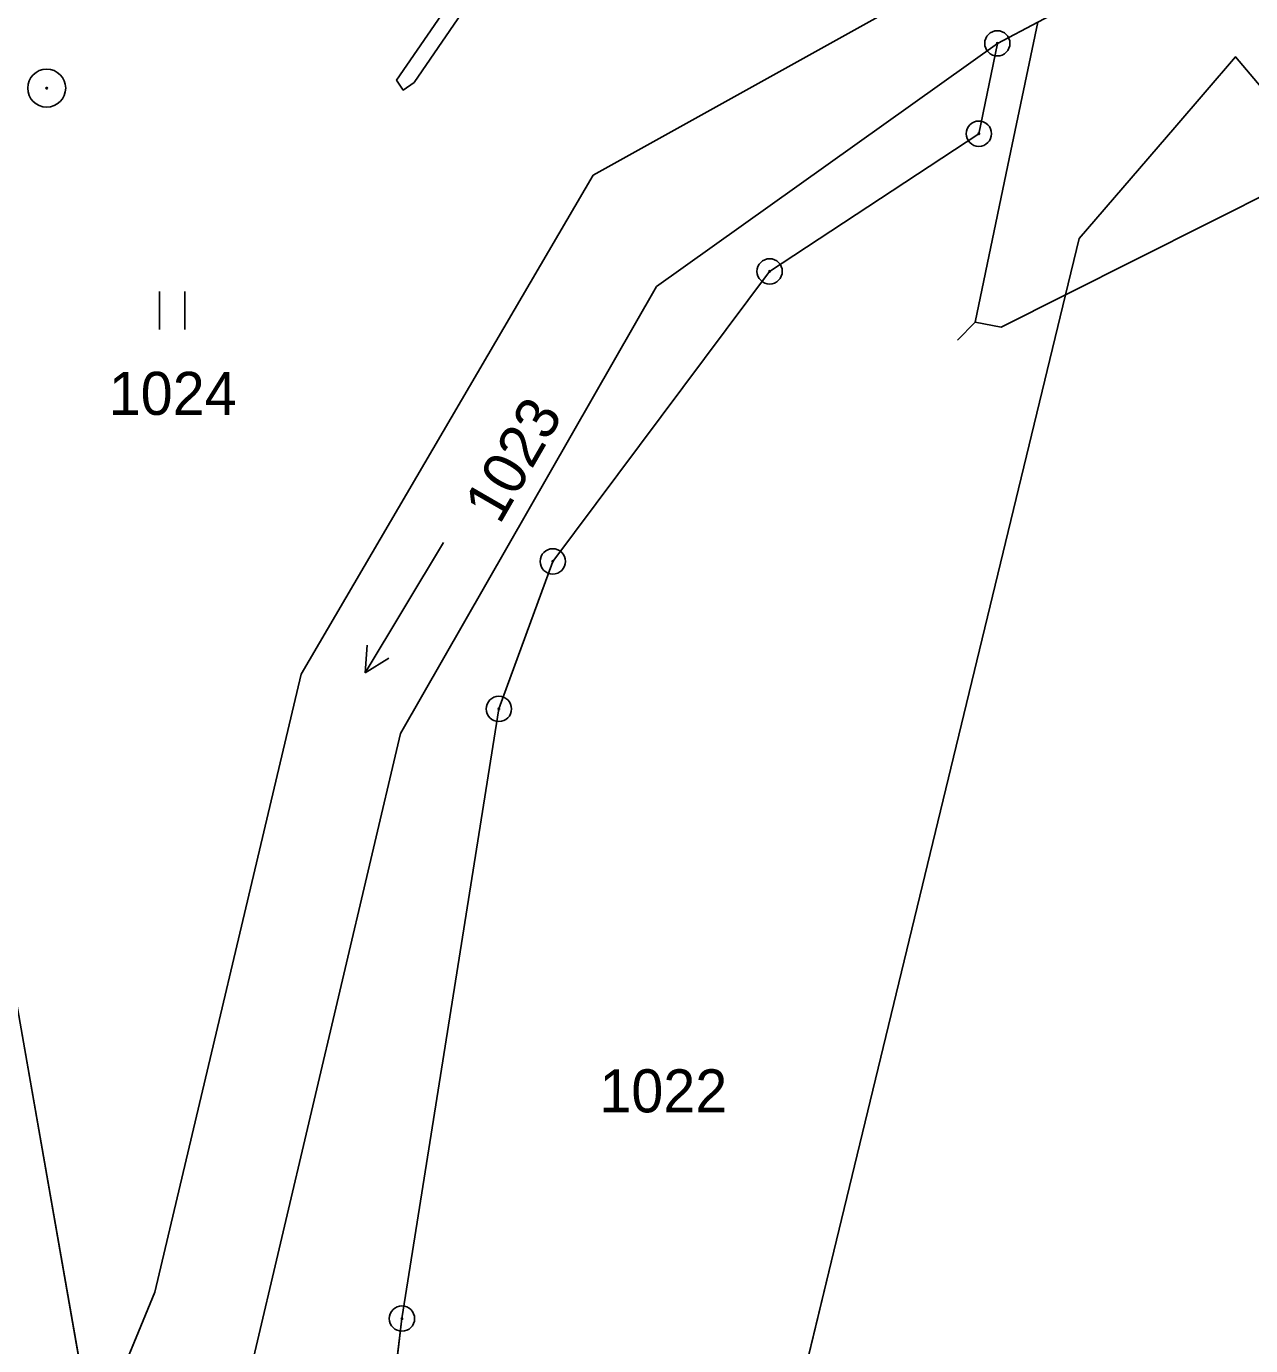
# Model space of a CAD drawing. Extents: x -689422 to -685210, y -987725 to -982160.
# Drawn here: x -686817.7 to -686769.3, y -985783.9 to -985731.7 of the extents above; entities that cross this region are included whole.
import ezdxf

# ---------------------------------------------------------------- set-up
doc = ezdxf.new("R2010")
doc.units = 0
for name, color, linetype in [('KN_Hranice_parcel', 7, 'Continuous'), ('KN_Hranice_parcel_vnitrni_kresba', 7, 'Continuous'), ('KN_Parcelni cisla', 7, 'Continuous'), ('KN_Polygon parcely', 7, 'Continuous'), ('KN_POZEMKY_OSTATNI PLOCHA', 7, 'Continuous'), ('KN_POZEMKY_TTP', 7, 'Continuous'), ('KN_POZEMKY_VODNI_PLOCHA', 7, 'Continuous'), ('KN_VYUZITI_07_vodni plocha_tok prirozeny', 7, 'Continuous'), ('KN_VYUZITI_09_vodni plocha_vodni nadrz prirodni', 7, 'Continuous'), ('KN_VYUZITI_16_ostatni plocha_silnice', 7, 'Continuous'), ('KN_Věcná břemena k části', 7, 'Continuous'), ('KN_Značky bodu BP', 7, 'Continuous'), ('KN_Značky kultur', 7, 'Continuous')]:
    doc.layers.add(name, color=color, linetype=linetype)

msp = doc.modelspace()

# ---------------------------------------------------------------- linework, layer by layer
at = {"layer": 'KN_Hranice_parcel'}
for p, q in [((-686779.32, -985732.42), (-686777.72, -985731.58)), ((-686815.04, -985787.65), (-686824.74, -985732.46))]:
    msp.add_line(p, q, dxfattribs=at)
for points in [[(-686778.46, -985728.27), (-686795.29, -985737.63), (-686806.83, -985757.35), (-686812.62, -985781.77), (-686815.04, -985787.65)], [(-686813.26, -985792.43), (-686808.77, -985784.58), (-686802.91, -985759.69), (-686792.79, -985742.03), (-686779.32, -985732.42)], [(-686805.35, -985803.55), (-686802.85, -985782.81), (-686799.02, -985758.72), (-686796.89, -985752.89), (-686788.32, -985741.43), (-686780.05, -985735.99), (-686779.32, -985732.42)], [(-686766.32, -985737.18), (-686768.31, -985734.84), (-686769.91, -985732.95), (-686772.31, -985735.75), (-686776.08, -985740.13), (-686776.62, -985742.36)], [(-686776.62, -985742.36), (-686785.78, -985780.15), (-686789.15, -985794.08), (-686794.66, -985818.59)]]:
    msp.add_lwpolyline(points, dxfattribs=at)
at = {"layer": 'KN_Hranice_parcel_vnitrni_kresba'}
for p, q in [((-686777.72, -985731.58), (-686778.9, -985737.24)), ((-686766.32, -985737.18), (-686776.62, -985742.36)), ((-686778.9, -985737.24), (-686780.19, -985743.44)), ((-686779.17, -985743.64), (-686776.62, -985742.36)), ((-686780.898, -985744.147), (-686780.191, -985743.44)), ((-686780.19, -985743.44), (-686779.17, -985743.64))]:
    msp.add_line(p, q, dxfattribs=at)
at = {"layer": 'KN_Polygon parcely'}
for points in [[(-686815.76, -985842.91), (-686813.26, -985792.43), (-686815.04, -985787.65), (-686824.74, -985732.46), (-686828.82, -985726.09), (-686830.51, -985724.27), (-686839.71, -985714.39), (-686877.2, -985702.3), (-686884.97, -985696.15), (-686889.09, -985694.37), (-686901.1, -985688.22), (-686917.05, -985678.64)], [(-686789.15, -985794.08), (-686785.78, -985780.15), (-686776.62, -985742.36), (-686776.08, -985740.13), (-686772.31, -985735.75), (-686769.91, -985732.95), (-686768.31, -985734.84), (-686766.32, -985737.18), (-686765.15, -985738.56), (-686764.37, -985739.48), (-686764.88, -985737.3), (-686765.19, -985736.61), (-686766.18, -985734.36), (-686769.02, -985727.96), (-686772.96, -985729.08), (-686776.54, -985730.96), (-686777.72, -985731.58), (-686779.32, -985732.42), (-686780.05, -985735.99), (-686788.32, -985741.43), (-686796.89, -985752.89), (-686799.02, -985758.72), (-686802.85, -985782.81), (-686805.35, -985803.55)], [(-686768.31, -985734.84), (-686769.91, -985732.95), (-686772.31, -985735.75), (-686776.08, -985740.13), (-686776.62, -985742.36), (-686785.78, -985780.15), (-686789.15, -985794.08)]]:
    msp.add_lwpolyline(points, dxfattribs=at)
for points in [[(-686748.26, -985723.33), (-686747.49, -985719.7), (-686748.02, -985719.8), (-686764.59, -985722.88), (-686769.6, -985724.71), (-686774.1, -985726.02), (-686775.69, -985726.84), (-686776.87, -985727.45), (-686778.46, -985728.27), (-686795.29, -985737.63), (-686806.83, -985757.35), (-686812.62, -985781.77), (-686815.04, -985787.65), (-686813.26, -985792.43), (-686808.77, -985784.58), (-686802.91, -985759.69), (-686792.79, -985742.03), (-686779.32, -985732.42), (-686777.72, -985731.58), (-686776.54, -985730.96), (-686772.96, -985729.08), (-686769.02, -985727.96), (-686763.7, -985726), (-686748.79, -985723.42)], [(-686803.48, -985724.4), (-686818.74, -985730.19), (-686824.74, -985732.46), (-686815.04, -985787.65), (-686812.62, -985781.77), (-686806.83, -985757.35), (-686795.29, -985737.63), (-686778.46, -985728.27), (-686777.32, -985722.76), (-686794.08, -985724.53), (-686795.48, -985724.68)], [(-686796.89, -985752.89), (-686788.32, -985741.43), (-686780.05, -985735.99), (-686779.32, -985732.42), (-686792.79, -985742.03), (-686802.91, -985759.69), (-686808.77, -985784.58), (-686813.26, -985792.43), (-686805.35, -985803.55), (-686802.85, -985782.81), (-686799.02, -985758.72)]]:
    msp.add_lwpolyline(points, close=True, dxfattribs=at)
at = {"layer": 'KN_POZEMKY_OSTATNI PLOCHA'}
for p, q in [((-686779.32, -985732.42), (-686777.72, -985731.58)), ((-686780.05, -985735.99), (-686779.32, -985732.42)), ((-686769.91, -985732.95), (-686772.31, -985735.75)), ((-686772.31, -985735.75), (-686769.91, -985732.95)), ((-686768.31, -985734.84), (-686769.91, -985732.95)), ((-686769.91, -985732.95), (-686768.31, -985734.84)), ((-686788.32, -985741.43), (-686780.05, -985735.99)), ((-686772.31, -985735.75), (-686776.08, -985740.13)), ((-686776.08, -985740.13), (-686772.31, -985735.75)), ((-686776.08, -985740.13), (-686776.62, -985742.36)), ((-686776.62, -985742.36), (-686776.08, -985740.13)), ((-686796.89, -985752.89), (-686788.32, -985741.43)), ((-686776.62, -985742.36), (-686785.78, -985780.15)), ((-686785.78, -985780.15), (-686776.62, -985742.36)), ((-686799.02, -985758.72), (-686796.89, -985752.89)), ((-686802.85, -985782.81), (-686799.02, -985758.72)), ((-686785.78, -985780.15), (-686789.15, -985794.08)), ((-686789.15, -985794.08), (-686785.78, -985780.15)), ((-686805.35, -985803.55), (-686802.85, -985782.81))]:
    msp.add_line(p, q, dxfattribs=at)
at = {"layer": 'KN_POZEMKY_TTP'}
for p, q in [((-686778.46, -985728.27), (-686795.29, -985737.63)), ((-686815.04, -985787.65), (-686824.74, -985732.46)), ((-686795.29, -985737.63), (-686806.83, -985757.35)), ((-686806.83, -985757.35), (-686812.62, -985781.77)), ((-686812.62, -985781.77), (-686815.04, -985787.65))]:
    msp.add_line(p, q, dxfattribs=at)
at = {"layer": 'KN_POZEMKY_VODNI_PLOCHA'}
for p, q in [((-686795.29, -985737.63), (-686778.46, -985728.27)), ((-686777.72, -985731.58), (-686779.32, -985732.42)), ((-686824.74, -985732.46), (-686815.04, -985787.65)), ((-686792.79, -985742.03), (-686779.32, -985732.42)), ((-686779.32, -985732.42), (-686792.79, -985742.03)), ((-686779.32, -985732.42), (-686780.05, -985735.99)), ((-686780.05, -985735.99), (-686788.32, -985741.43)), ((-686806.83, -985757.35), (-686795.29, -985737.63)), ((-686788.32, -985741.43), (-686796.89, -985752.89)), ((-686802.91, -985759.69), (-686792.79, -985742.03)), ((-686792.79, -985742.03), (-686802.91, -985759.69)), ((-686796.89, -985752.89), (-686799.02, -985758.72)), ((-686812.62, -985781.77), (-686806.83, -985757.35)), ((-686799.02, -985758.72), (-686802.85, -985782.81)), ((-686808.77, -985784.58), (-686802.91, -985759.69)), ((-686802.91, -985759.69), (-686808.77, -985784.58)), ((-686815.04, -985787.65), (-686812.62, -985781.77)), ((-686802.85, -985782.81), (-686805.35, -985803.55))]:
    msp.add_line(p, q, dxfattribs=at)
at = {"layer": 'KN_VYUZITI_07_vodni plocha_tok prirozeny'}
for p, q in [((-686795.29, -985737.63), (-686778.46, -985728.27)), ((-686777.72, -985731.58), (-686779.32, -985732.42)), ((-686824.74, -985732.46), (-686815.04, -985787.65)), ((-686779.32, -985732.42), (-686792.79, -985742.03)), ((-686806.83, -985757.35), (-686795.29, -985737.63)), ((-686792.79, -985742.03), (-686802.91, -985759.69)), ((-686812.62, -985781.77), (-686806.83, -985757.35)), ((-686802.91, -985759.69), (-686808.77, -985784.58)), ((-686815.04, -985787.65), (-686812.62, -985781.77))]:
    msp.add_line(p, q, dxfattribs=at)
at = {"layer": 'KN_VYUZITI_09_vodni plocha_vodni nadrz prirodni'}
for p, q in [((-686792.79, -985742.03), (-686779.32, -985732.42)), ((-686779.32, -985732.42), (-686780.05, -985735.99)), ((-686780.05, -985735.99), (-686788.32, -985741.43)), ((-686788.32, -985741.43), (-686796.89, -985752.89)), ((-686802.91, -985759.69), (-686792.79, -985742.03)), ((-686796.89, -985752.89), (-686799.02, -985758.72)), ((-686799.02, -985758.72), (-686802.85, -985782.81)), ((-686808.77, -985784.58), (-686802.91, -985759.69)), ((-686802.85, -985782.81), (-686805.35, -985803.55))]:
    msp.add_line(p, q, dxfattribs=at)
at = {"layer": 'KN_VYUZITI_16_ostatni plocha_silnice'}
for p, q in [((-686779.32, -985732.42), (-686777.72, -985731.58)), ((-686780.05, -985735.99), (-686779.32, -985732.42)), ((-686769.91, -985732.95), (-686772.31, -985735.75)), ((-686772.31, -985735.75), (-686769.91, -985732.95)), ((-686768.31, -985734.84), (-686769.91, -985732.95)), ((-686769.91, -985732.95), (-686768.31, -985734.84)), ((-686788.32, -985741.43), (-686780.05, -985735.99)), ((-686772.31, -985735.75), (-686776.08, -985740.13)), ((-686776.08, -985740.13), (-686772.31, -985735.75)), ((-686776.08, -985740.13), (-686776.62, -985742.36)), ((-686776.62, -985742.36), (-686776.08, -985740.13)), ((-686796.89, -985752.89), (-686788.32, -985741.43)), ((-686776.62, -985742.36), (-686785.78, -985780.15)), ((-686785.78, -985780.15), (-686776.62, -985742.36)), ((-686799.02, -985758.72), (-686796.89, -985752.89)), ((-686802.85, -985782.81), (-686799.02, -985758.72)), ((-686785.78, -985780.15), (-686789.15, -985794.08)), ((-686789.15, -985794.08), (-686785.78, -985780.15)), ((-686805.35, -985803.55), (-686802.85, -985782.81))]:
    msp.add_line(p, q, dxfattribs=at)
at = {"layer": 'KN_Věcná břemena k části'}
msp.add_lwpolyline([(-686800.61, -985730.3), (-686803.06, -985733.88), (-686802.8, -985734.27), (-686802.37, -985733.97), (-686800.01, -985730.52), (-686799.19, -985724.55), (-686799.81, -985724.53)], close=True, dxfattribs=at)
at = {"layer": 'KN_Značky bodu BP'}
for centre, radius in [((-686779.32, -985732.42), 0.5), ((-686779.32, -985732.42), 0.0303), ((-686816.89, -985734.19), 0.75), ((-686816.89, -985734.19), 0.03), ((-686780.05, -985735.99), 0.5), ((-686780.05, -985735.99), 0.0303), ((-686788.32, -985741.43), 0.5), ((-686788.32, -985741.43), 0.0303), ((-686796.89, -985752.89), 0.5), ((-686796.89, -985752.89), 0.0303), ((-686799.02, -985758.72), 0.5), ((-686799.02, -985758.72), 0.0303), ((-686802.85, -985782.81), 0.5), ((-686802.85, -985782.81), 0.0303)]:
    msp.add_circle(centre, radius, dxfattribs=at)
at = {"layer": 'KN_Značky kultur'}
for p, q in [((-686812.431, -985743.73), (-686812.431, -985742.23)), ((-686811.43, -985743.73), (-686811.43, -985742.23)), ((-686801.211, -985752.149), (-686804.301, -985757.292)), ((-686804.301, -985757.292), (-686804.228, -985756.196)), ((-686804.301, -985757.292), (-686803.368, -985756.712))]:
    msp.add_line(p, q, dxfattribs=at)

# ---------------------------------------------------------------- texts
at = {"layer": 'KN_Parcelni cisla'}
for s, p in [('1024', (-686814.44, -985747.1)), ('1022', (-686795.05, -985774.66))]:
    msp.add_text(s, height=1.7, dxfattribs=at).set_placement(p)
msp.add_text('1023', height=1.7, rotation=60, dxfattribs=at).set_placement((-686798.993, -985751.475))

doc.saveas('drawing.dxf')
